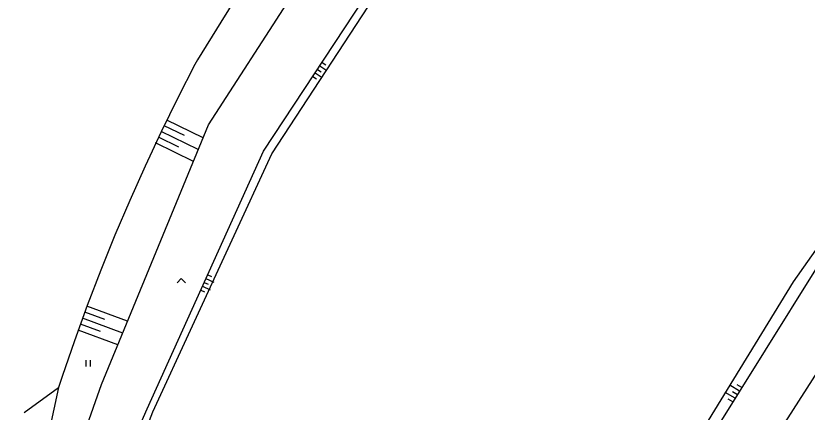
# Model space of a CAD drawing. Extents: x -539515 to -538098, y -1182060 to -1180157.
# Drawn here: x -538547.1 to -538453.8, y -1180711.1 to -1180664.4 of the extents above; entities that cross this region are included whole.
import ezdxf

# ---------------------------------------------------------------- set-up
doc = ezdxf.new("R2010")
doc.units = 0
for name, color, linetype in [('Vrstva 13', 7, 'Continuous'), ('Vrstva 27', 7, 'Continuous'), ('Vrstva 29', 7, 'Continuous'), ('Vrstva 36', 7, 'Continuous')]:
    doc.layers.add(name, color=color, linetype=linetype)

msp = doc.modelspace()

# ---------------------------------------------------------------- linework, layer by layer
at = {"layer": 'Vrstva 13'}
for p, q in [((-538542.05, -1180708.16), (-538547.09, -1180730.89)), ((-538546.12, -1180711.13), (-538542.05, -1180708.16))]:
    msp.add_line(p, q, dxfattribs=at)
at = {"layer": 'Vrstva 27'}
for p, q in [((-538510.995, -1180669.862), (-538510.577, -1180670.137)), ((-538511.545, -1180670.697), (-538511.127, -1180670.972)), ((-538511.27, -1180670.279), (-538510.435, -1180670.83)), ((-538512.095, -1180671.532), (-538511.678, -1180671.807)), ((-538511.82, -1180671.115), (-538510.985, -1180671.665)), ((-538527.232, -1180678.5), (-538529.626, -1180677.333)), ((-538525.013, -1180678.747), (-538529.298, -1180676.659)), ((-538525.585, -1180680.137), (-538529.955, -1180678.007)), ((-538526.157, -1180681.527), (-538530.612, -1180679.356)), ((-538527.889, -1180679.848), (-538530.284, -1180678.682)), ((-538524.479, -1180694.881), (-538524.024, -1180695.087)), ((-538524.892, -1180695.792), (-538524.437, -1180695.998)), ((-538524.686, -1180695.337), (-538523.775, -1180695.749)), ((-538525.305, -1180696.703), (-538524.849, -1180696.909)), ((-538525.098, -1180696.247), (-538524.187, -1180696.66)), ((-538533.915, -1180700.373), (-538538.703, -1180698.588)), ((-538536.602, -1180700.172), (-538538.964, -1180699.291)), ((-538537.126, -1180701.578), (-538539.48, -1180700.7)), ((-538534.486, -1180701.761), (-538539.223, -1180699.995)), ((-538535.057, -1180703.149), (-538539.734, -1180701.405)), ((-538461.802, -1180708.592), (-538462.968, -1180707.901)), ((-538461.538, -1180708.167), (-538462.091, -1180707.839)), ((-538462.331, -1180709.441), (-538463.49, -1180708.754)), ((-538462.067, -1180709.016), (-538462.636, -1180708.679)), ((-538462.596, -1180709.865), (-538463.129, -1180709.549))]:
    msp.add_line(p, q, dxfattribs=at)
at = {"layer": 'Vrstva 29'}
for p, q in [((-538524.38, -1180677.21), (-538511.28, -1180656.94)), ((-538520.163, -1180660.699), (-538522.949, -1180665.117)), ((-538517.89, -1180680.33), (-538505.27, -1180661.17)), ((-538516.93, -1180680.64), (-538504.03, -1180660.96)), ((-538522.949, -1180665.117), (-538525.668, -1180669.577)), ((-538525.668, -1180669.577), (-538525.98, -1180670.1)), ((-538438.08, -1180671.07), (-538455.5, -1180695.71)), ((-538536.98, -1180707.82), (-538524.38, -1180677.21)), ((-538531.63, -1180710.67), (-538517.89, -1180680.33)), ((-538530.93, -1180711.02), (-538516.93, -1180680.64)), ((-538533.67, -1180686.135), (-538535.411, -1180690.227)), ((-538452.87, -1180694.26), (-538469, -1180720.14)), ((-538455.5, -1180695.71), (-538470.03, -1180719.43)), ((-538446.67, -1180696.97), (-538464.28, -1180724.44)), ((-538538.671, -1180698.501), (-538540.188, -1180702.681)), ((-538541.67, -1180721.06), (-538536.98, -1180707.82)), ((-538541.95, -1180739.21), (-538530.93, -1180711.02)), ((-538540.85, -1180731.811), (-538531.63, -1180710.67))]:
    msp.add_line(p, q, dxfattribs=at)
for points in [[(-538525.98, -1180670.1), (-538528.01, -1180674.056), (-538529.969, -1180678.048)], [(-538529.969, -1180678.048), (-538531.856, -1180682.075), (-538533.67, -1180686.135)], [(-538535.411, -1180690.227), (-538537.078, -1180694.349), (-538538.671, -1180698.501)], [(-538540.188, -1180702.681), (-538541.63, -1180706.887), (-538542.05, -1180708.16)]]:
    msp.add_lwpolyline(points, dxfattribs=at)
at = {"layer": 'Vrstva 36'}
for p, q in [((-538538.803, -1180705.684), (-538538.803, -1180704.934)), ((-538538.303, -1180705.684), (-538538.303, -1180704.934))]:
    msp.add_line(p, q, dxfattribs=at)
msp.add_lwpolyline([(-538528.092, -1180695.842), (-538527.592, -1180695.342), (-538527.092, -1180695.842)], dxfattribs=at)

doc.saveas('drawing.dxf')
